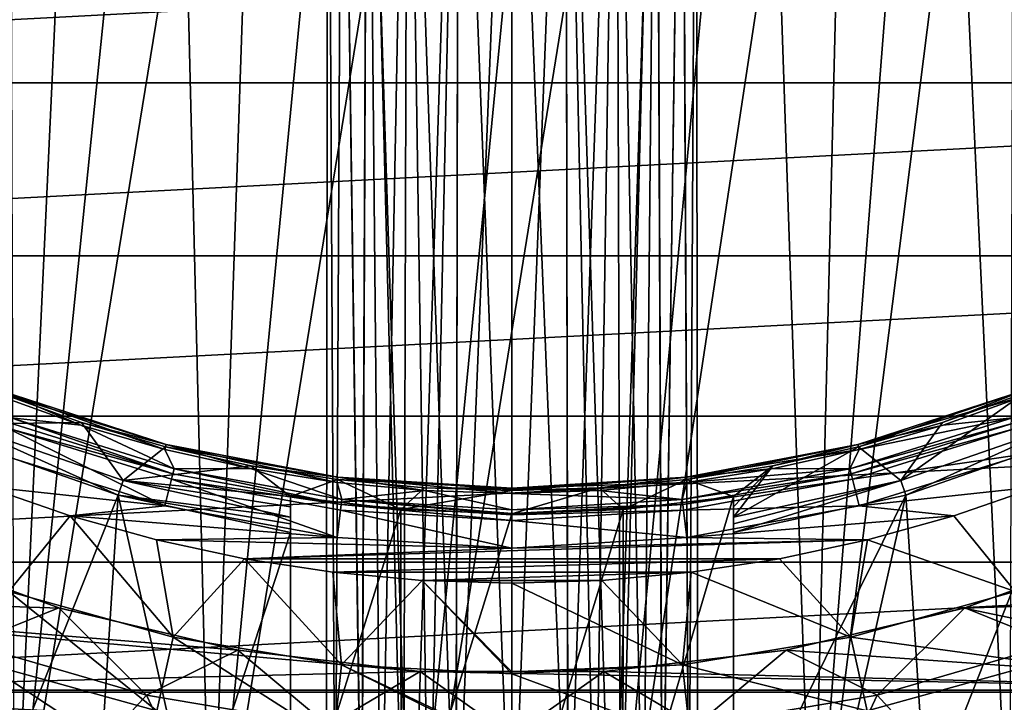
# Model space of a CAD drawing. Header units: millimetres. Extents: x -108 to 102, y -42 to 80.
# Tile 515 of 539: x 49 to 60, y 16 to 24. Entities that reach past the tile are written whole.
import ezdxf

# ---------------------------------------------------------------- set-up
doc = ezdxf.new("R2010")
doc.units = ezdxf.units.MM
doc.header["$LTSCALE"] = 81.481481
for name, color, linetype in [('15', 7, 'CONTINUOUS'), ('16', 7, 'CONTINUOUS'), ('2', 7, 'CONTINUOUS'), ('2692', 7, 'CONTINUOUS'), ('2693', 7, 'CONTINUOUS'), ('2694', 7, 'CONTINUOUS'), ('2695', 7, 'CONTINUOUS'), ('2696', 7, 'CONTINUOUS'), ('2697', 7, 'CONTINUOUS'), ('2698', 7, 'CONTINUOUS'), ('2699', 7, 'CONTINUOUS'), ('2700', 7, 'CONTINUOUS'), ('2701', 7, 'CONTINUOUS'), ('2702', 7, 'CONTINUOUS'), ('2703', 7, 'CONTINUOUS'), ('2704', 7, 'CONTINUOUS'), ('2705', 7, 'CONTINUOUS'), ('2706', 7, 'CONTINUOUS'), ('2707', 7, 'CONTINUOUS'), ('2708', 7, 'CONTINUOUS'), ('2709', 7, 'CONTINUOUS'), ('2711', 7, 'CONTINUOUS'), ('2712', 7, 'CONTINUOUS'), ('2713', 7, 'CONTINUOUS'), ('2714', 7, 'CONTINUOUS'), ('2715', 7, 'CONTINUOUS'), ('2716', 7, 'CONTINUOUS'), ('2773', 7, 'CONTINUOUS'), ('2778', 7, 'CONTINUOUS'), ('2781', 7, 'CONTINUOUS'), ('2782', 7, 'CONTINUOUS'), ('2783', 7, 'CONTINUOUS'), ('5', 7, 'CONTINUOUS')]:
    doc.layers.add(name, color=color, linetype=linetype)

msp = doc.modelspace()

# ---------------------------------------------------------------- linework, layer by layer
at = {"layer": '15', "color": 7, "linetype": 'CONTINUOUS', "true_color": 0x96918c}
for points in [[(56.133, 30.04, 111.73), (55.679, 29.899, 111.313), (55.981, 14.1, 111.561), (56.133, 30.04, 111.73)], [(55.679, 29.899, 114.787), (56.133, 30.04, 114.37), (55.725, 14.1, 114.756), (55.679, 29.899, 114.787)], [(55.725, 14.1, 114.756), (56.133, 30.04, 114.37), (55.98, 14.1, 114.539), (55.725, 14.1, 114.756)], [(55.98, 14.1, 114.539), (56.133, 30.04, 114.37), (56.197, 14.1, 114.287), (55.98, 14.1, 114.539)], [(56.198, 14.1, 111.814), (56.133, 30.04, 111.73), (55.981, 14.1, 111.561), (56.198, 14.1, 111.814)], [(56.133, 30.04, 111.73), (56.198, 14.1, 111.814), (56.419, 29.817, 112.198), (56.133, 30.04, 111.73)], [(56.197, 14.1, 114.287), (56.133, 30.04, 114.37), (56.42, 29.817, 113.901), (56.197, 14.1, 114.287)], [(55.679, 29.899, 111.313), (55.105, 29.789, 111.04), (55.439, 14.1, 111.172), (55.679, 29.899, 111.313)], [(55.107, 29.789, 115.06), (55.679, 29.899, 114.787), (55.132, 14.1, 115.053), (55.107, 29.789, 115.06)], [(55.132, 14.1, 115.053), (55.679, 29.899, 114.787), (55.439, 14.1, 114.928), (55.132, 14.1, 115.053)], [(55.726, 14.1, 111.345), (55.679, 29.899, 111.313), (55.439, 14.1, 111.172), (55.726, 14.1, 111.345)], [(55.439, 14.1, 114.928), (55.679, 29.899, 114.787), (55.725, 14.1, 114.756), (55.439, 14.1, 114.928)], [(55.981, 14.1, 111.561), (55.679, 29.899, 111.313), (55.726, 14.1, 111.345), (55.981, 14.1, 111.561)], [(56.496, 14.1, 113.701), (56.197, 14.1, 114.287), (56.42, 29.817, 113.901), (56.496, 14.1, 113.701)], [(56.198, 14.1, 111.814), (56.497, 14.1, 112.399), (56.419, 29.817, 112.198), (56.198, 14.1, 111.814)], [(56.419, 29.817, 112.198), (56.497, 14.1, 112.399), (56.579, 29.724, 112.757), (56.419, 29.817, 112.198)], [(56.58, 29.724, 113.341), (56.496, 14.1, 113.701), (56.42, 29.817, 113.901), (56.58, 29.724, 113.341)], [(55.105, 29.789, 111.04), (54.5, 29.75, 110.95), (55.133, 14.1, 111.048), (55.105, 29.789, 111.04)], [(54.5, 29.75, 115.15), (55.107, 29.789, 115.06), (54.5, 14.1, 115.15), (54.5, 29.75, 115.15)], [(54.5, 14.1, 115.15), (55.107, 29.789, 115.06), (55.132, 14.1, 115.053), (54.5, 14.1, 115.15)], [(55.133, 14.1, 111.048), (54.5, 29.75, 110.95), (54.5, 14.1, 110.95), (55.133, 14.1, 111.048)], [(55.439, 14.1, 111.172), (55.105, 29.789, 111.04), (55.133, 14.1, 111.048), (55.439, 14.1, 111.172)], [(56.6, 14.1, 113.05), (56.496, 14.1, 113.701), (56.58, 29.724, 113.341), (56.6, 14.1, 113.05)], [(56.497, 14.1, 112.399), (56.6, 14.1, 113.05), (56.579, 29.724, 112.757), (56.497, 14.1, 112.399)], [(56.579, 29.724, 112.757), (56.6, 14.1, 113.05), (56.58, 29.724, 113.341), (56.579, 29.724, 112.757)]]:
    msp.add_3dface(points, dxfattribs=at)
at = {"layer": '16', "color": 7, "linetype": 'CONTINUOUS', "true_color": 0x96918c}
for points in [[(52.803, 14.1, 111.813), (52.867, 30.04, 111.73), (52.583, 29.819, 112.193), (52.803, 14.1, 111.813)], [(52.867, 30.04, 114.37), (52.802, 14.1, 114.286), (52.584, 29.82, 113.91), (52.867, 30.04, 114.37)], [(52.802, 14.1, 114.286), (52.867, 30.04, 114.37), (53.019, 14.1, 114.539), (52.802, 14.1, 114.286)], [(53.02, 14.1, 111.561), (52.867, 30.04, 111.73), (52.803, 14.1, 111.813), (53.02, 14.1, 111.561)], [(53.321, 29.899, 111.312), (52.867, 30.04, 111.73), (53.275, 14.1, 111.344), (53.321, 29.899, 111.312)], [(53.275, 14.1, 111.344), (52.867, 30.04, 111.73), (53.02, 14.1, 111.561), (53.275, 14.1, 111.344)], [(52.867, 30.04, 114.37), (53.321, 29.899, 114.788), (53.019, 14.1, 114.539), (52.867, 30.04, 114.37)], [(52.42, 29.724, 112.759), (52.504, 14.1, 112.399), (52.583, 29.819, 112.193), (52.42, 29.724, 112.759)], [(52.584, 29.82, 113.91), (52.503, 14.1, 113.701), (52.421, 29.725, 113.346), (52.584, 29.82, 113.91)], [(52.802, 14.1, 114.286), (52.503, 14.1, 113.701), (52.584, 29.82, 113.91), (52.802, 14.1, 114.286)], [(52.504, 14.1, 112.399), (52.803, 14.1, 111.813), (52.583, 29.819, 112.193), (52.504, 14.1, 112.399)], [(53.019, 14.1, 114.539), (53.321, 29.899, 114.788), (53.274, 14.1, 114.755), (53.019, 14.1, 114.539)], [(53.274, 14.1, 114.755), (53.321, 29.899, 114.788), (53.561, 14.1, 114.928), (53.274, 14.1, 114.755)], [(53.561, 14.1, 111.172), (53.321, 29.899, 111.312), (53.275, 14.1, 111.344), (53.561, 14.1, 111.172)], [(53.894, 29.789, 111.04), (53.321, 29.899, 111.312), (53.868, 14.1, 111.047), (53.894, 29.789, 111.04)], [(53.868, 14.1, 111.047), (53.321, 29.899, 111.312), (53.561, 14.1, 111.172), (53.868, 14.1, 111.047)], [(53.321, 29.899, 114.788), (53.895, 29.789, 115.06), (53.561, 14.1, 114.928), (53.321, 29.899, 114.788)], [(52.503, 14.1, 113.701), (52.4, 14.1, 113.05), (52.421, 29.725, 113.346), (52.503, 14.1, 113.701)], [(52.421, 29.725, 113.346), (52.4, 14.1, 113.05), (52.42, 29.724, 112.759), (52.421, 29.725, 113.346)], [(52.4, 14.1, 113.05), (52.504, 14.1, 112.399), (52.42, 29.724, 112.759), (52.4, 14.1, 113.05)], [(53.561, 14.1, 114.928), (53.895, 29.789, 115.06), (53.867, 14.1, 115.052), (53.561, 14.1, 114.928)], [(53.895, 29.789, 115.06), (54.5, 29.75, 115.15), (53.867, 14.1, 115.052), (53.895, 29.789, 115.06)], [(54.5, 29.75, 115.15), (54.5, 14.1, 115.15), (53.867, 14.1, 115.052), (54.5, 29.75, 115.15)], [(54.5, 14.1, 110.95), (53.894, 29.789, 111.04), (53.868, 14.1, 111.047), (54.5, 14.1, 110.95)], [(54.5, 29.75, 110.95), (53.894, 29.789, 111.04), (54.5, 14.1, 110.95), (54.5, 29.75, 110.95)]]:
    msp.add_3dface(points, dxfattribs=at)
at = {"layer": '2', "color": 7, "linetype": 'CONTINUOUS', "true_color": 0x96918c}
for points in [[(49.464, 26.741, 109.05), (48.882, 14.265, 109.05), (48.843, 27.182, 109.05), (49.464, 26.741, 109.05)], [(60.157, 27.182, 109.05), (60.118, 14.265, 109.05), (59.536, 26.741, 109.05), (60.157, 27.182, 109.05)], [(50.118, 26.354, 109.05), (48.882, 14.265, 109.05), (49.464, 26.741, 109.05), (50.118, 26.354, 109.05)], [(60.118, 14.265, 109.05), (57.897, 13.777, 109.05), (59.536, 26.741, 109.05), (60.118, 14.265, 109.05)], [(59.536, 26.741, 109.05), (57.897, 13.777, 109.05), (58.882, 26.354, 109.05), (59.536, 26.741, 109.05)], [(50.803, 26.021, 109.05), (48.882, 14.265, 109.05), (50.118, 26.354, 109.05), (50.803, 26.021, 109.05)], [(58.882, 26.354, 109.05), (57.897, 13.777, 109.05), (58.197, 26.021, 109.05), (58.882, 26.354, 109.05)], [(51.103, 13.777, 109.05), (48.882, 14.265, 109.05), (50.803, 26.021, 109.05), (51.103, 13.777, 109.05)], [(51.511, 25.746, 109.05), (51.103, 13.777, 109.05), (50.803, 26.021, 109.05), (51.511, 25.746, 109.05)], [(58.197, 26.021, 109.05), (57.897, 13.777, 109.05), (57.489, 25.746, 109.05), (58.197, 26.021, 109.05)], [(52.241, 25.53, 109.05), (51.103, 13.777, 109.05), (51.511, 25.746, 109.05), (52.241, 25.53, 109.05)], [(57.897, 13.777, 109.05), (55.637, 13.531, 109.05), (57.489, 25.746, 109.05), (57.897, 13.777, 109.05)], [(57.489, 25.746, 109.05), (55.637, 13.531, 109.05), (56.759, 25.53, 109.05), (57.489, 25.746, 109.05)], [(52.985, 25.375, 109.05), (51.103, 13.777, 109.05), (52.241, 25.53, 109.05), (52.985, 25.375, 109.05)], [(56.759, 25.53, 109.05), (55.637, 13.531, 109.05), (56.015, 25.375, 109.05), (56.759, 25.53, 109.05)], [(53.363, 13.531, 109.05), (51.103, 13.777, 109.05), (52.985, 25.375, 109.05), (53.363, 13.531, 109.05)], [(53.74, 25.281, 109.05), (53.363, 13.531, 109.05), (52.985, 25.375, 109.05), (53.74, 25.281, 109.05)], [(56.015, 25.375, 109.05), (55.637, 13.531, 109.05), (55.26, 25.281, 109.05), (56.015, 25.375, 109.05)], [(55.637, 13.531, 109.05), (53.363, 13.531, 109.05), (55.26, 25.281, 109.05), (55.637, 13.531, 109.05)], [(55.26, 25.281, 109.05), (53.363, 13.531, 109.05), (54.5, 25.25, 109.05), (55.26, 25.281, 109.05)], [(54.5, 25.25, 109.05), (53.363, 13.531, 109.05), (53.74, 25.281, 109.05), (54.5, 25.25, 109.05)]]:
    msp.add_3dface(points, dxfattribs=at)
at = {"layer": '2692', "color": 7, "linetype": 'CONTINUOUS'}
for points in [[(60.447, 18.82, 106.55), (59.489, 18.489, 106.55), (60.182, 17.636, 104.743), (60.447, 18.82, 106.55)], [(59.489, 18.489, 106.55), (58.514, 18.217, 106.55), (60.182, 17.636, 104.743), (59.489, 18.489, 106.55)], [(58.514, 18.217, 106.55), (57.522, 18.004, 106.55), (58.326, 17.12, 104.743), (58.514, 18.217, 106.55)], [(60.182, 17.636, 104.743), (58.514, 18.217, 106.55), (58.326, 17.12, 104.743), (60.182, 17.636, 104.743)], [(57.522, 18.004, 106.55), (56.523, 17.852, 106.55), (58.326, 17.12, 104.743), (57.522, 18.004, 106.55)], [(56.523, 17.852, 106.55), (55.516, 17.76, 106.55), (56.424, 16.808, 104.743), (56.523, 17.852, 106.55)], [(58.326, 17.12, 104.743), (56.523, 17.852, 106.55), (56.424, 16.808, 104.743), (58.326, 17.12, 104.743)], [(55.516, 17.76, 106.55), (54.5, 17.729, 106.55), (56.424, 16.808, 104.743), (55.516, 17.76, 106.55)], [(56.424, 16.808, 104.743), (54.5, 17.729, 106.55), (54.5, 16.727, 104.788), (56.424, 16.808, 104.743)], [(60.182, 17.636, 104.743), (58.326, 17.12, 104.743), (60.455, 16.827, 102.839), (60.182, 17.636, 104.743)], [(58.326, 17.12, 104.743), (56.424, 16.808, 104.743), (58.509, 16.287, 102.839), (58.326, 17.12, 104.743)], [(60.455, 16.827, 102.839), (58.326, 17.12, 104.743), (58.509, 16.287, 102.839), (60.455, 16.827, 102.839)], [(54.5, 16.704, 104.743), (56.424, 16.808, 104.743), (54.5, 16.727, 104.788), (54.5, 16.704, 104.743)], [(56.424, 16.808, 104.743), (54.5, 16.704, 104.743), (56.516, 15.96, 102.839), (56.424, 16.808, 104.743)], [(58.509, 16.287, 102.839), (56.424, 16.808, 104.743), (56.516, 15.96, 102.839), (58.509, 16.287, 102.839)], [(60.455, 16.827, 102.839), (58.509, 16.287, 102.839), (60.668, 16.193, 100.863), (60.455, 16.827, 102.839)], [(56.516, 15.96, 102.839), (54.5, 16.704, 104.743), (54.5, 15.891, 102.941), (56.516, 15.96, 102.839)]]:
    msp.add_3dface(points, dxfattribs=at)
at = {"layer": '2693', "color": 7, "linetype": 'CONTINUOUS'}
for points in [[(49.511, 18.489, 106.55), (48.553, 18.82, 106.55), (48.818, 17.636, 104.743), (49.511, 18.489, 106.55)], [(50.674, 17.12, 104.743), (49.511, 18.489, 106.55), (48.818, 17.636, 104.743), (50.674, 17.12, 104.743)], [(50.486, 18.217, 106.55), (49.511, 18.489, 106.55), (50.674, 17.12, 104.743), (50.486, 18.217, 106.55)], [(51.478, 18.004, 106.55), (50.486, 18.217, 106.55), (50.674, 17.12, 104.743), (51.478, 18.004, 106.55)], [(52.576, 16.808, 104.743), (51.478, 18.004, 106.55), (50.674, 17.12, 104.743), (52.576, 16.808, 104.743)], [(52.477, 17.852, 106.55), (51.478, 18.004, 106.55), (52.576, 16.808, 104.743), (52.477, 17.852, 106.55)], [(53.484, 17.76, 106.55), (52.477, 17.852, 106.55), (52.576, 16.808, 104.743), (53.484, 17.76, 106.55)], [(54.5, 16.704, 104.743), (53.484, 17.76, 106.55), (52.576, 16.808, 104.743), (54.5, 16.704, 104.743)], [(54.5, 16.727, 104.788), (54.5, 17.729, 106.55), (53.484, 17.76, 106.55), (54.5, 16.727, 104.788)], [(54.5, 16.704, 104.743), (54.5, 16.727, 104.788), (53.484, 17.76, 106.55), (54.5, 16.704, 104.743)], [(50.491, 16.287, 102.839), (48.818, 17.636, 104.743), (48.545, 16.827, 102.839), (50.491, 16.287, 102.839)], [(50.674, 17.12, 104.743), (48.818, 17.636, 104.743), (50.491, 16.287, 102.839), (50.674, 17.12, 104.743)], [(52.484, 15.96, 102.839), (50.674, 17.12, 104.743), (50.491, 16.287, 102.839), (52.484, 15.96, 102.839)], [(52.576, 16.808, 104.743), (50.674, 17.12, 104.743), (52.484, 15.96, 102.839), (52.576, 16.808, 104.743)], [(50.347, 15.633, 100.863), (48.545, 16.827, 102.839), (48.332, 16.193, 100.863), (50.347, 15.633, 100.863)], [(50.491, 16.287, 102.839), (48.545, 16.827, 102.839), (50.347, 15.633, 100.863), (50.491, 16.287, 102.839)], [(54.5, 15.851, 102.839), (52.576, 16.808, 104.743), (52.484, 15.96, 102.839), (54.5, 15.851, 102.839)], [(54.5, 15.891, 102.941), (54.5, 16.704, 104.743), (52.576, 16.808, 104.743), (54.5, 15.891, 102.941)], [(54.5, 15.851, 102.839), (54.5, 15.891, 102.941), (52.576, 16.808, 104.743), (54.5, 15.851, 102.839)]]:
    msp.add_3dface(points, dxfattribs=at)
at = {"layer": '2694', "color": 7, "linetype": 'CONTINUOUS'}
for points in [[(48.168, 19.38, 96.55), (50.054, 18.721, 96.55), (48.755, 15.466, 96.55), (48.168, 19.38, 96.55)], [(58.946, 18.721, 96.55), (60.832, 19.38, 96.55), (59.177, 15.175, 96.55), (58.946, 18.721, 96.55)], [(59.177, 15.175, 96.55), (60.832, 19.38, 96.55), (60.245, 15.466, 96.55), (59.177, 15.175, 96.55)], [(48.755, 15.466, 96.55), (50.054, 18.721, 96.55), (49.823, 15.175, 96.55), (48.755, 15.466, 96.55)], [(49.823, 15.175, 96.55), (50.054, 18.721, 96.55), (50.904, 14.945, 96.55), (49.823, 15.175, 96.55)], [(50.054, 18.721, 96.55), (52, 18.299, 96.55), (50.904, 14.945, 96.55), (50.054, 18.721, 96.55)], [(57, 18.299, 96.55), (58.946, 18.721, 96.55), (57, 14.775, 96.55), (57, 18.299, 96.55)], [(57, 14.775, 96.55), (58.946, 18.721, 96.55), (58.096, 14.945, 96.55), (57, 14.775, 96.55)], [(58.096, 14.945, 96.55), (58.946, 18.721, 96.55), (59.177, 15.175, 96.55), (58.096, 14.945, 96.55)], [(52, 18.299, 96.55), (52, 14.775, 96.55), (50.904, 14.945, 96.55), (52, 18.299, 96.55)]]:
    msp.add_3dface(points, dxfattribs=at)
at = {"layer": '2695', "color": 7, "linetype": 'CONTINUOUS'}
for points in [[(52, 14.602, 97.05), (52, 18.708, 97.05), (53.246, 18.561, 97.05), (52, 14.602, 97.05)], [(57, 14.602, 97.05), (55.753, 14.485, 97.05), (57, 18.708, 97.05), (57, 14.602, 97.05)], [(55.753, 14.485, 97.05), (55.754, 18.561, 97.05), (57, 18.708, 97.05), (55.753, 14.485, 97.05)], [(53.247, 14.485, 97.05), (52, 14.602, 97.05), (53.246, 18.561, 97.05), (53.247, 14.485, 97.05)], [(54.5, 18.511, 97.05), (53.247, 14.485, 97.05), (53.246, 18.561, 97.05), (54.5, 18.511, 97.05)], [(54.5, 18.511, 97.05), (54.5, 14.446, 97.05), (53.247, 14.485, 97.05), (54.5, 18.511, 97.05)], [(55.753, 14.485, 97.05), (54.5, 14.446, 97.05), (55.754, 18.561, 97.05), (55.753, 14.485, 97.05)], [(54.5, 14.446, 97.05), (54.5, 18.511, 97.05), (55.754, 18.561, 97.05), (54.5, 14.446, 97.05)]]:
    msp.add_3dface(points, dxfattribs=at)
at = {"layer": '2696', "color": 7, "linetype": 'CONTINUOUS'}
for points in [[(52, 14.602, 97.05), (52, 18.591, 96.85), (52, 18.708, 97.05), (52, 14.602, 97.05)], [(52, 14.602, 97.05), (52, 18.474, 96.65), (52, 18.591, 96.85), (52, 14.602, 97.05)], [(52, 18.474, 96.65), (52, 14.602, 97.05), (52, 18.4, 96.577), (52, 18.474, 96.65)], [(52, 14.602, 97.05), (52, 18.299, 96.55), (52, 18.4, 96.577), (52, 14.602, 97.05)], [(52, 14.775, 96.55), (52, 18.299, 96.55), (52, 14.602, 97.05), (52, 14.775, 96.55)]]:
    msp.add_3dface(points, dxfattribs=at)
at = {"layer": '2697', "color": 7, "linetype": 'CONTINUOUS'}
for points in [[(57, 14.602, 97.05), (57, 18.708, 97.05), (57, 14.627, 96.615), (57, 14.602, 97.05)], [(57, 18.299, 96.55), (57, 14.775, 96.55), (57, 18.708, 97.05), (57, 18.299, 96.55)], [(57, 18.299, 96.55), (57, 18.708, 97.05), (57, 18.4, 96.577), (57, 18.299, 96.55)], [(57, 18.708, 97.05), (57, 14.775, 96.55), (57, 14.627, 96.615), (57, 18.708, 97.05)], [(57, 18.708, 97.05), (57, 18.591, 96.85), (57, 18.4, 96.577), (57, 18.708, 97.05)], [(57, 18.591, 96.85), (57, 18.474, 96.65), (57, 18.4, 96.577), (57, 18.591, 96.85)]]:
    msp.add_3dface(points, dxfattribs=at)
at = {"layer": '2698', "color": 7, "linetype": 'CONTINUOUS'}
for points in [[(60.301, 19.848, 102.309), (59.37, 19.513, 102.309), (60.153, 19.593, 102.493), (60.301, 19.848, 102.309)], [(60.153, 19.593, 102.493), (58.419, 19.236, 102.309), (58.315, 19.02, 102.493), (60.153, 19.593, 102.493)], [(59.37, 19.513, 102.309), (58.419, 19.236, 102.309), (60.153, 19.593, 102.493), (59.37, 19.513, 102.309)], [(58.419, 19.236, 102.309), (57.453, 19.021, 102.309), (58.315, 19.02, 102.493), (58.419, 19.236, 102.309)], [(58.315, 19.02, 102.493), (56.475, 18.866, 102.309), (56.422, 18.673, 102.493), (58.315, 19.02, 102.493)], [(57.453, 19.021, 102.309), (56.475, 18.866, 102.309), (58.315, 19.02, 102.493), (57.453, 19.021, 102.309)], [(56.475, 18.866, 102.309), (55.489, 18.773, 102.309), (56.422, 18.673, 102.493), (56.475, 18.866, 102.309)], [(55.489, 18.773, 102.309), (54.5, 18.741, 102.309), (56.422, 18.673, 102.493), (55.489, 18.773, 102.309)], [(56.422, 18.673, 102.493), (54.5, 18.741, 102.309), (54.5, 18.557, 102.493), (56.422, 18.673, 102.493)]]:
    msp.add_3dface(points, dxfattribs=at)
at = {"layer": '2699', "color": 7, "linetype": 'CONTINUOUS'}
for points in [[(48.699, 19.848, 102.309), (48.847, 19.593, 102.493), (49.63, 19.513, 102.309), (48.699, 19.848, 102.309)], [(48.847, 19.593, 102.493), (50.685, 19.02, 102.493), (49.63, 19.513, 102.309), (48.847, 19.593, 102.493)], [(49.63, 19.513, 102.309), (50.685, 19.02, 102.493), (50.581, 19.236, 102.309), (49.63, 19.513, 102.309)], [(50.581, 19.236, 102.309), (50.685, 19.02, 102.493), (51.547, 19.021, 102.309), (50.581, 19.236, 102.309)], [(50.685, 19.02, 102.493), (52.578, 18.673, 102.493), (51.547, 19.021, 102.309), (50.685, 19.02, 102.493)], [(51.547, 19.021, 102.309), (52.578, 18.673, 102.493), (52.525, 18.866, 102.309), (51.547, 19.021, 102.309)], [(52.525, 18.866, 102.309), (52.578, 18.673, 102.493), (53.511, 18.773, 102.309), (52.525, 18.866, 102.309)], [(52.578, 18.673, 102.493), (54.5, 18.557, 102.493), (53.511, 18.773, 102.309), (52.578, 18.673, 102.493)], [(54.5, 18.557, 102.493), (54.5, 18.741, 102.309), (53.511, 18.773, 102.309), (54.5, 18.557, 102.493)]]:
    msp.add_3dface(points, dxfattribs=at)
at = {"layer": '2700', "color": 7, "linetype": 'CONTINUOUS'}
for points in [[(50.671, 18.964, 102.631), (48.826, 19.538, 102.631), (48.804, 19.479, 106.25), (50.671, 18.964, 102.631)], [(50.656, 18.902, 106.25), (50.671, 18.964, 102.631), (48.804, 19.479, 106.25), (50.656, 18.902, 106.25)], [(52.571, 18.615, 102.631), (50.671, 18.964, 102.631), (50.656, 18.902, 106.25), (52.571, 18.615, 102.631)], [(52.564, 18.553, 106.25), (52.571, 18.615, 102.631), (50.656, 18.902, 106.25), (52.564, 18.553, 106.25)], [(54.5, 18.435, 106.25), (52.571, 18.615, 102.631), (52.564, 18.553, 106.25), (54.5, 18.435, 106.25)], [(54.5, 18.435, 106.25), (54.5, 18.499, 102.631), (52.571, 18.615, 102.631), (54.5, 18.435, 106.25)]]:
    msp.add_3dface(points, dxfattribs=at)
at = {"layer": '2701', "color": 7, "linetype": 'CONTINUOUS'}
for points in [[(60.174, 19.538, 102.631), (58.329, 18.964, 102.631), (60.196, 19.479, 106.25), (60.174, 19.538, 102.631)], [(60.196, 19.479, 106.25), (58.329, 18.964, 102.631), (58.344, 18.902, 106.25), (60.196, 19.479, 106.25)], [(58.329, 18.964, 102.631), (56.429, 18.615, 102.631), (58.344, 18.902, 106.25), (58.329, 18.964, 102.631)], [(58.344, 18.902, 106.25), (56.429, 18.615, 102.631), (56.436, 18.553, 106.25), (58.344, 18.902, 106.25)], [(56.429, 18.615, 102.631), (54.5, 18.499, 102.631), (56.436, 18.553, 106.25), (56.429, 18.615, 102.631)], [(54.5, 18.499, 102.631), (54.5, 18.435, 106.25), (56.436, 18.553, 106.25), (54.5, 18.499, 102.631)]]:
    msp.add_3dface(points, dxfattribs=at)
at = {"layer": '2702', "color": 7, "linetype": 'CONTINUOUS'}
for points in [[(60.153, 19.593, 102.493), (58.315, 19.02, 102.493), (60.174, 19.538, 102.631), (60.153, 19.593, 102.493)], [(58.315, 19.02, 102.493), (58.329, 18.964, 102.631), (60.174, 19.538, 102.631), (58.315, 19.02, 102.493)], [(58.315, 19.02, 102.493), (56.422, 18.673, 102.493), (58.329, 18.964, 102.631), (58.315, 19.02, 102.493)], [(56.422, 18.673, 102.493), (56.429, 18.615, 102.631), (58.329, 18.964, 102.631), (56.422, 18.673, 102.493)], [(56.422, 18.673, 102.493), (54.5, 18.557, 102.493), (56.429, 18.615, 102.631), (56.422, 18.673, 102.493)], [(56.429, 18.615, 102.631), (54.5, 18.557, 102.493), (54.5, 18.514, 102.556), (56.429, 18.615, 102.631)], [(54.5, 18.499, 102.631), (56.429, 18.615, 102.631), (54.5, 18.514, 102.556), (54.5, 18.499, 102.631)]]:
    msp.add_3dface(points, dxfattribs=at)
at = {"layer": '2703', "color": 7, "linetype": 'CONTINUOUS'}
for points in [[(48.847, 19.593, 102.493), (48.826, 19.538, 102.631), (50.671, 18.964, 102.631), (48.847, 19.593, 102.493)], [(50.685, 19.02, 102.493), (48.847, 19.593, 102.493), (50.671, 18.964, 102.631), (50.685, 19.02, 102.493)], [(50.685, 19.02, 102.493), (50.671, 18.964, 102.631), (52.571, 18.615, 102.631), (50.685, 19.02, 102.493)], [(52.578, 18.673, 102.493), (50.685, 19.02, 102.493), (52.571, 18.615, 102.631), (52.578, 18.673, 102.493)], [(54.5, 18.499, 102.631), (52.578, 18.673, 102.493), (52.571, 18.615, 102.631), (54.5, 18.499, 102.631)], [(54.5, 18.557, 102.493), (52.578, 18.673, 102.493), (54.5, 18.514, 102.556), (54.5, 18.557, 102.493)], [(52.578, 18.673, 102.493), (54.5, 18.499, 102.631), (54.5, 18.514, 102.556), (52.578, 18.673, 102.493)]]:
    msp.add_3dface(points, dxfattribs=at)
at = {"layer": '2704', "color": 7, "linetype": 'CONTINUOUS'}
for points in [[(59.36, 19.543, 97.504), (60.289, 19.878, 97.504), (58.892, 18.886, 96.65), (59.36, 19.543, 97.504)], [(58.892, 18.886, 96.65), (60.289, 19.878, 97.504), (60.722, 19.521, 96.65), (58.892, 18.886, 96.65)], [(58.411, 19.267, 97.504), (59.36, 19.543, 97.504), (58.892, 18.886, 96.65), (58.411, 19.267, 97.504)], [(57.447, 19.052, 97.504), (58.411, 19.267, 97.504), (57, 18.474, 96.65), (57.447, 19.052, 97.504)], [(57, 18.474, 96.65), (58.411, 19.267, 97.504), (58.892, 18.886, 96.65), (57, 18.474, 96.65)], [(56.471, 18.897, 97.504), (57.447, 19.052, 97.504), (57, 18.708, 97.05), (56.471, 18.897, 97.504)], [(57, 18.474, 96.65), (57, 18.591, 96.85), (57.447, 19.052, 97.504), (57, 18.474, 96.65)], [(57, 18.708, 97.05), (57.447, 19.052, 97.504), (57, 18.591, 96.85), (57, 18.708, 97.05)], [(54.5, 18.773, 97.504), (55.487, 18.804, 97.504), (54.5, 18.511, 97.05), (54.5, 18.773, 97.504)], [(54.5, 18.511, 97.05), (55.487, 18.804, 97.504), (55.754, 18.561, 97.05), (54.5, 18.511, 97.05)], [(55.487, 18.804, 97.504), (56.471, 18.897, 97.504), (55.754, 18.561, 97.05), (55.487, 18.804, 97.504)], [(55.754, 18.561, 97.05), (56.471, 18.897, 97.504), (57, 18.708, 97.05), (55.754, 18.561, 97.05)]]:
    msp.add_3dface(points, dxfattribs=at)
at = {"layer": '2705', "color": 7, "linetype": 'CONTINUOUS'}
for points in [[(48.711, 19.878, 97.504), (49.64, 19.543, 97.504), (48.278, 19.521, 96.65), (48.711, 19.878, 97.504)], [(48.278, 19.521, 96.65), (49.64, 19.543, 97.504), (50.108, 18.886, 96.65), (48.278, 19.521, 96.65)], [(49.64, 19.543, 97.504), (50.589, 19.267, 97.504), (50.108, 18.886, 96.65), (49.64, 19.543, 97.504)], [(50.589, 19.267, 97.504), (51.553, 19.052, 97.504), (50.108, 18.886, 96.65), (50.589, 19.267, 97.504)], [(51.553, 19.052, 97.504), (52, 18.708, 97.05), (50.108, 18.886, 96.65), (51.553, 19.052, 97.504)], [(52.529, 18.897, 97.504), (52, 18.708, 97.05), (51.553, 19.052, 97.504), (52.529, 18.897, 97.504)], [(52, 18.591, 96.85), (52, 18.474, 96.65), (50.108, 18.886, 96.65), (52, 18.591, 96.85)], [(52, 18.708, 97.05), (52, 18.591, 96.85), (50.108, 18.886, 96.65), (52, 18.708, 97.05)], [(53.246, 18.561, 97.05), (52, 18.708, 97.05), (52.529, 18.897, 97.504), (53.246, 18.561, 97.05)], [(53.513, 18.804, 97.504), (53.246, 18.561, 97.05), (52.529, 18.897, 97.504), (53.513, 18.804, 97.504)], [(54.5, 18.773, 97.504), (53.246, 18.561, 97.05), (53.513, 18.804, 97.504), (54.5, 18.773, 97.504)], [(54.5, 18.773, 97.504), (54.5, 18.511, 97.05), (53.246, 18.561, 97.05), (54.5, 18.773, 97.504)]]:
    msp.add_3dface(points, dxfattribs=at)
at = {"layer": '2706', "color": 7, "linetype": 'CONTINUOUS'}
for points in [[(50.054, 18.721, 96.55), (48.168, 19.38, 96.55), (48.278, 19.521, 96.65), (50.054, 18.721, 96.55)], [(50.054, 18.721, 96.55), (48.278, 19.521, 96.65), (50.108, 18.886, 96.65), (50.054, 18.721, 96.55)], [(58.946, 18.721, 96.55), (58.892, 18.886, 96.65), (60.722, 19.521, 96.65), (58.946, 18.721, 96.55)], [(60.832, 19.38, 96.55), (58.946, 18.721, 96.55), (60.722, 19.521, 96.65), (60.832, 19.38, 96.55)], [(52, 18.474, 96.65), (50.054, 18.721, 96.55), (50.108, 18.886, 96.65), (52, 18.474, 96.65)], [(58.946, 18.721, 96.55), (57, 18.299, 96.55), (58.892, 18.886, 96.65), (58.946, 18.721, 96.55)], [(58.892, 18.886, 96.65), (57, 18.299, 96.55), (57, 18.4, 96.577), (58.892, 18.886, 96.65)], [(57, 18.474, 96.65), (58.892, 18.886, 96.65), (57, 18.4, 96.577), (57, 18.474, 96.65)], [(52, 18.299, 96.55), (50.054, 18.721, 96.55), (52, 18.4, 96.577), (52, 18.299, 96.55)], [(50.054, 18.721, 96.55), (52, 18.474, 96.65), (52, 18.4, 96.577), (50.054, 18.721, 96.55)]]:
    msp.add_3dface(points, dxfattribs=at)
at = {"layer": '2707', "color": 7, "linetype": 'CONTINUOUS'}
for points in [[(48.693, 19.189, 106.55), (48.553, 18.82, 106.55), (50.581, 18.601, 106.55), (48.693, 19.189, 106.55)], [(58.419, 18.601, 106.55), (60.447, 18.82, 106.55), (60.307, 19.189, 106.55), (58.419, 18.601, 106.55)], [(48.553, 18.82, 106.55), (49.511, 18.489, 106.55), (50.581, 18.601, 106.55), (48.553, 18.82, 106.55)], [(59.489, 18.489, 106.55), (60.447, 18.82, 106.55), (58.419, 18.601, 106.55), (59.489, 18.489, 106.55)], [(50.581, 18.601, 106.55), (49.511, 18.489, 106.55), (52.525, 18.244, 106.55), (50.581, 18.601, 106.55)], [(56.475, 18.244, 106.55), (59.489, 18.489, 106.55), (58.419, 18.601, 106.55), (56.475, 18.244, 106.55)], [(49.511, 18.489, 106.55), (50.486, 18.217, 106.55), (52.525, 18.244, 106.55), (49.511, 18.489, 106.55)], [(58.514, 18.217, 106.55), (59.489, 18.489, 106.55), (56.475, 18.244, 106.55), (58.514, 18.217, 106.55)], [(50.486, 18.217, 106.55), (54.5, 18.125, 106.55), (52.525, 18.244, 106.55), (50.486, 18.217, 106.55)], [(54.5, 18.125, 106.55), (58.514, 18.217, 106.55), (56.475, 18.244, 106.55), (54.5, 18.125, 106.55)], [(50.486, 18.217, 106.55), (51.478, 18.004, 106.55), (54.5, 18.125, 106.55), (50.486, 18.217, 106.55)], [(57.522, 18.004, 106.55), (58.514, 18.217, 106.55), (51.478, 18.004, 106.55), (57.522, 18.004, 106.55)], [(51.478, 18.004, 106.55), (58.514, 18.217, 106.55), (54.5, 18.125, 106.55), (51.478, 18.004, 106.55)], [(57.522, 18.004, 106.55), (51.478, 18.004, 106.55), (52.477, 17.852, 106.55), (57.522, 18.004, 106.55)], [(56.523, 17.852, 106.55), (57.522, 18.004, 106.55), (52.477, 17.852, 106.55), (56.523, 17.852, 106.55)], [(56.523, 17.852, 106.55), (52.477, 17.852, 106.55), (53.484, 17.76, 106.55), (56.523, 17.852, 106.55)], [(55.516, 17.76, 106.55), (56.523, 17.852, 106.55), (53.484, 17.76, 106.55), (55.516, 17.76, 106.55)], [(54.5, 17.729, 106.55), (55.516, 17.76, 106.55), (53.484, 17.76, 106.55), (54.5, 17.729, 106.55)]]:
    msp.add_3dface(points, dxfattribs=at)
at = {"layer": '2708', "color": 7, "linetype": 'CONTINUOUS'}
for points in [[(48.804, 19.479, 106.25), (48.693, 19.189, 106.55), (50.581, 18.601, 106.55), (48.804, 19.479, 106.25)], [(50.656, 18.902, 106.25), (48.804, 19.479, 106.25), (50.581, 18.601, 106.55), (50.656, 18.902, 106.25)], [(50.656, 18.902, 106.25), (50.581, 18.601, 106.55), (52.525, 18.244, 106.55), (50.656, 18.902, 106.25)], [(52.564, 18.553, 106.25), (50.656, 18.902, 106.25), (52.525, 18.244, 106.55), (52.564, 18.553, 106.25)], [(54.5, 18.125, 106.55), (52.564, 18.553, 106.25), (52.525, 18.244, 106.55), (54.5, 18.125, 106.55)], [(54.5, 18.435, 106.25), (52.564, 18.553, 106.25), (54.5, 18.125, 106.55), (54.5, 18.435, 106.25)]]:
    msp.add_3dface(points, dxfattribs=at)
at = {"layer": '2709', "color": 7, "linetype": 'CONTINUOUS'}
for points in [[(60.196, 19.479, 106.25), (58.344, 18.902, 106.25), (60.307, 19.189, 106.55), (60.196, 19.479, 106.25)], [(58.344, 18.902, 106.25), (58.419, 18.601, 106.55), (60.307, 19.189, 106.55), (58.344, 18.902, 106.25)], [(58.344, 18.902, 106.25), (56.436, 18.553, 106.25), (58.419, 18.601, 106.55), (58.344, 18.902, 106.25)], [(56.436, 18.553, 106.25), (56.475, 18.244, 106.55), (58.419, 18.601, 106.55), (56.436, 18.553, 106.25)], [(56.436, 18.553, 106.25), (54.5, 18.435, 106.25), (56.475, 18.244, 106.55), (56.436, 18.553, 106.25)], [(54.5, 18.435, 106.25), (54.5, 18.125, 106.55), (56.475, 18.244, 106.55), (54.5, 18.435, 106.25)]]:
    msp.add_3dface(points, dxfattribs=at)
at = {"layer": '2711', "color": 7, "linetype": 'CONTINUOUS'}
for points in [[(58.404, 19.293, 102.167), (60.28, 19.903, 102.167), (58.404, 19.293, 97.604), (58.404, 19.293, 102.167)], [(58.404, 19.293, 97.604), (60.28, 19.903, 102.167), (60.28, 19.903, 97.604), (58.404, 19.293, 97.604)], [(56.468, 18.924, 102.167), (58.404, 19.293, 102.167), (56.468, 18.924, 97.604), (56.468, 18.924, 102.167)], [(56.468, 18.924, 97.604), (58.404, 19.293, 102.167), (58.404, 19.293, 97.604), (56.468, 18.924, 97.604)], [(54.5, 18.8, 102.167), (56.468, 18.924, 102.167), (54.5, 18.8, 97.604), (54.5, 18.8, 102.167)], [(54.5, 18.8, 97.604), (56.468, 18.924, 102.167), (56.468, 18.924, 97.604), (54.5, 18.8, 97.604)]]:
    msp.add_3dface(points, dxfattribs=at)
at = {"layer": '2712', "color": 7, "linetype": 'CONTINUOUS'}
for points in [[(48.72, 19.903, 102.167), (50.596, 19.293, 102.167), (48.72, 19.903, 97.604), (48.72, 19.903, 102.167)], [(48.72, 19.903, 97.604), (50.596, 19.293, 102.167), (50.596, 19.293, 97.604), (48.72, 19.903, 97.604)], [(50.596, 19.293, 102.167), (52.532, 18.924, 102.167), (50.596, 19.293, 97.604), (50.596, 19.293, 102.167)], [(50.596, 19.293, 97.604), (52.532, 18.924, 102.167), (52.532, 18.924, 97.604), (50.596, 19.293, 97.604)], [(54.5, 18.8, 102.167), (54.5, 18.8, 97.604), (52.532, 18.924, 97.604), (54.5, 18.8, 102.167)], [(52.532, 18.924, 102.167), (54.5, 18.8, 102.167), (52.532, 18.924, 97.604), (52.532, 18.924, 102.167)]]:
    msp.add_3dface(points, dxfattribs=at)
at = {"layer": '2713', "color": 7, "linetype": 'CONTINUOUS'}
for points in [[(58.411, 19.267, 97.504), (58.404, 19.293, 97.604), (60.28, 19.903, 97.604), (58.411, 19.267, 97.504)], [(59.36, 19.543, 97.504), (58.411, 19.267, 97.504), (60.28, 19.903, 97.604), (59.36, 19.543, 97.504)], [(60.289, 19.878, 97.504), (59.36, 19.543, 97.504), (60.28, 19.903, 97.604), (60.289, 19.878, 97.504)], [(56.471, 18.897, 97.504), (56.468, 18.924, 97.604), (58.404, 19.293, 97.604), (56.471, 18.897, 97.504)], [(57.447, 19.052, 97.504), (56.471, 18.897, 97.504), (58.404, 19.293, 97.604), (57.447, 19.052, 97.504)], [(58.411, 19.267, 97.504), (57.447, 19.052, 97.504), (58.404, 19.293, 97.604), (58.411, 19.267, 97.504)], [(55.487, 18.804, 97.504), (54.5, 18.773, 97.504), (56.468, 18.924, 97.604), (55.487, 18.804, 97.504)], [(56.468, 18.924, 97.604), (54.5, 18.773, 97.504), (54.5, 18.793, 97.552), (56.468, 18.924, 97.604)], [(54.5, 18.8, 97.604), (56.468, 18.924, 97.604), (54.5, 18.793, 97.552), (54.5, 18.8, 97.604)], [(56.471, 18.897, 97.504), (55.487, 18.804, 97.504), (56.468, 18.924, 97.604), (56.471, 18.897, 97.504)]]:
    msp.add_3dface(points, dxfattribs=at)
at = {"layer": '2714', "color": 7, "linetype": 'CONTINUOUS'}
for points in [[(48.711, 19.878, 97.504), (48.72, 19.903, 97.604), (50.596, 19.293, 97.604), (48.711, 19.878, 97.504)], [(49.64, 19.543, 97.504), (48.711, 19.878, 97.504), (50.596, 19.293, 97.604), (49.64, 19.543, 97.504)], [(50.589, 19.267, 97.504), (49.64, 19.543, 97.504), (50.596, 19.293, 97.604), (50.589, 19.267, 97.504)], [(50.589, 19.267, 97.504), (50.596, 19.293, 97.604), (52.532, 18.924, 97.604), (50.589, 19.267, 97.504)], [(51.553, 19.052, 97.504), (50.589, 19.267, 97.504), (52.532, 18.924, 97.604), (51.553, 19.052, 97.504)], [(52.529, 18.897, 97.504), (51.553, 19.052, 97.504), (52.532, 18.924, 97.604), (52.529, 18.897, 97.504)], [(54.5, 18.8, 97.604), (52.529, 18.897, 97.504), (52.532, 18.924, 97.604), (54.5, 18.8, 97.604)], [(54.5, 18.8, 97.604), (53.513, 18.804, 97.504), (52.529, 18.897, 97.504), (54.5, 18.8, 97.604)], [(54.5, 18.773, 97.504), (53.513, 18.804, 97.504), (54.5, 18.793, 97.552), (54.5, 18.773, 97.504)], [(53.513, 18.804, 97.504), (54.5, 18.8, 97.604), (54.5, 18.793, 97.552), (53.513, 18.804, 97.504)]]:
    msp.add_3dface(points, dxfattribs=at)
at = {"layer": '2715', "color": 7, "linetype": 'CONTINUOUS'}
for points in [[(60.28, 19.903, 102.167), (58.404, 19.293, 102.167), (60.301, 19.848, 102.309), (60.28, 19.903, 102.167)], [(58.404, 19.293, 102.167), (59.37, 19.513, 102.309), (60.301, 19.848, 102.309), (58.404, 19.293, 102.167)], [(58.404, 19.293, 102.167), (58.419, 19.236, 102.309), (59.37, 19.513, 102.309), (58.404, 19.293, 102.167)], [(58.404, 19.293, 102.167), (56.468, 18.924, 102.167), (58.419, 19.236, 102.309), (58.404, 19.293, 102.167)], [(56.468, 18.924, 102.167), (57.453, 19.021, 102.309), (58.419, 19.236, 102.309), (56.468, 18.924, 102.167)], [(56.468, 18.924, 102.167), (56.475, 18.866, 102.309), (57.453, 19.021, 102.309), (56.468, 18.924, 102.167)], [(56.468, 18.924, 102.167), (54.5, 18.8, 102.167), (56.475, 18.866, 102.309), (56.468, 18.924, 102.167)], [(54.5, 18.8, 102.167), (55.489, 18.773, 102.309), (56.475, 18.866, 102.309), (54.5, 18.8, 102.167)], [(55.489, 18.773, 102.309), (54.5, 18.8, 102.167), (54.5, 18.785, 102.244), (55.489, 18.773, 102.309)], [(54.5, 18.741, 102.309), (55.489, 18.773, 102.309), (54.5, 18.785, 102.244), (54.5, 18.741, 102.309)]]:
    msp.add_3dface(points, dxfattribs=at)
at = {"layer": '2716', "color": 7, "linetype": 'CONTINUOUS'}
for points in [[(48.72, 19.903, 102.167), (48.699, 19.848, 102.309), (49.63, 19.513, 102.309), (48.72, 19.903, 102.167)], [(50.596, 19.293, 102.167), (48.72, 19.903, 102.167), (50.581, 19.236, 102.309), (50.596, 19.293, 102.167)], [(48.72, 19.903, 102.167), (49.63, 19.513, 102.309), (50.581, 19.236, 102.309), (48.72, 19.903, 102.167)], [(50.596, 19.293, 102.167), (50.581, 19.236, 102.309), (51.547, 19.021, 102.309), (50.596, 19.293, 102.167)], [(52.532, 18.924, 102.167), (50.596, 19.293, 102.167), (52.525, 18.866, 102.309), (52.532, 18.924, 102.167)], [(50.596, 19.293, 102.167), (51.547, 19.021, 102.309), (52.525, 18.866, 102.309), (50.596, 19.293, 102.167)], [(52.532, 18.924, 102.167), (52.525, 18.866, 102.309), (53.511, 18.773, 102.309), (52.532, 18.924, 102.167)], [(54.5, 18.8, 102.167), (52.532, 18.924, 102.167), (54.5, 18.785, 102.244), (54.5, 18.8, 102.167)], [(54.5, 18.741, 102.309), (52.532, 18.924, 102.167), (53.511, 18.773, 102.309), (54.5, 18.741, 102.309)], [(52.532, 18.924, 102.167), (54.5, 18.741, 102.309), (54.5, 18.785, 102.244), (52.532, 18.924, 102.167)]]:
    msp.add_3dface(points, dxfattribs=at)
at = {"layer": '2773', "color": 7, "linetype": 'CONTINUOUS'}
for points in [[(47.043, 15.781, 96.55), (49.11, 15.084, 96.55), (48.375, 17.043, 96.55), (47.043, 15.781, 96.55)], [(48.375, 17.043, 96.55), (49.11, 15.084, 96.55), (50.375, 16.466, 96.55), (48.375, 17.043, 96.55)], [(58.624, 16.465, 96.55), (59.89, 15.084, 96.55), (60.623, 17.043, 96.55), (58.624, 16.465, 96.55)], [(59.89, 15.084, 96.55), (61.957, 15.781, 96.55), (60.623, 17.043, 96.55), (59.89, 15.084, 96.55)], [(49.11, 15.084, 96.55), (51.242, 14.615, 96.55), (50.375, 16.466, 96.55), (49.11, 15.084, 96.55)], [(50.375, 16.466, 96.55), (51.242, 14.615, 96.55), (52.425, 16.117, 96.55), (50.375, 16.466, 96.55)], [(56.573, 16.117, 96.55), (57.758, 14.615, 96.55), (58.624, 16.465, 96.55), (56.573, 16.117, 96.55)], [(57.758, 14.615, 96.55), (59.89, 15.084, 96.55), (58.624, 16.465, 96.55), (57.758, 14.615, 96.55)]]:
    msp.add_3dface(points, dxfattribs=at)
at = {"layer": '2778', "color": 7, "linetype": 'CONTINUOUS'}
for points in [[(49.384, 17.451, 95.85), (47.451, 18.155, 80.05), (47.434, 18.163, 95.85), (49.384, 17.451, 95.85)], [(49.395, 17.448, 80.05), (47.451, 18.155, 80.05), (49.384, 17.451, 95.85), (49.395, 17.448, 80.05)], [(61.549, 18.155, 80.05), (59.605, 17.448, 80.05), (59.614, 17.451, 95.85), (61.549, 18.155, 80.05)], [(61.565, 18.162, 95.85), (61.549, 18.155, 80.05), (59.614, 17.451, 95.85), (61.565, 18.162, 95.85)], [(51.403, 16.972, 95.85), (49.395, 17.448, 80.05), (49.384, 17.451, 95.85), (51.403, 16.972, 95.85)], [(51.408, 16.971, 80.05), (49.395, 17.448, 80.05), (51.403, 16.972, 95.85), (51.408, 16.971, 80.05)], [(59.605, 17.448, 80.05), (57.592, 16.971, 80.05), (57.596, 16.971, 95.85), (59.605, 17.448, 80.05)], [(59.614, 17.451, 95.85), (59.605, 17.448, 80.05), (57.596, 16.971, 95.85), (59.614, 17.451, 95.85)], [(53.462, 16.73, 95.85), (51.408, 16.971, 80.05), (51.403, 16.972, 95.85), (53.462, 16.73, 95.85)], [(53.464, 16.73, 80.05), (51.408, 16.971, 80.05), (53.462, 16.73, 95.85), (53.464, 16.73, 80.05)], [(57.592, 16.971, 80.05), (55.536, 16.73, 80.05), (55.536, 16.73, 95.85), (57.592, 16.971, 80.05)], [(57.596, 16.971, 95.85), (57.592, 16.971, 80.05), (55.536, 16.73, 95.85), (57.596, 16.971, 95.85)], [(55.536, 16.73, 95.85), (53.464, 16.73, 80.05), (53.462, 16.73, 95.85), (55.536, 16.73, 95.85)], [(55.536, 16.73, 80.05), (53.464, 16.73, 80.05), (55.536, 16.73, 95.85), (55.536, 16.73, 80.05)]]:
    msp.add_3dface(points, dxfattribs=at)
at = {"layer": '2781', "color": 7, "linetype": 'CONTINUOUS'}
for points in [[(48.375, 17.043, 96.55), (49.384, 17.451, 95.85), (47.434, 18.163, 95.85), (48.375, 17.043, 96.55)], [(60.623, 17.043, 96.55), (61.565, 18.162, 95.85), (59.614, 17.451, 95.85), (60.623, 17.043, 96.55)], [(48.375, 17.043, 96.55), (50.375, 16.466, 96.55), (49.384, 17.451, 95.85), (48.375, 17.043, 96.55)], [(50.375, 16.466, 96.55), (51.403, 16.972, 95.85), (49.384, 17.451, 95.85), (50.375, 16.466, 96.55)], [(58.624, 16.465, 96.55), (59.614, 17.451, 95.85), (57.596, 16.971, 95.85), (58.624, 16.465, 96.55)], [(58.624, 16.465, 96.55), (60.623, 17.043, 96.55), (59.614, 17.451, 95.85), (58.624, 16.465, 96.55)], [(50.375, 16.466, 96.55), (52.425, 16.117, 96.55), (51.403, 16.972, 95.85), (50.375, 16.466, 96.55)], [(52.425, 16.117, 96.55), (53.462, 16.73, 95.85), (51.403, 16.972, 95.85), (52.425, 16.117, 96.55)], [(56.573, 16.117, 96.55), (57.596, 16.971, 95.85), (55.536, 16.73, 95.85), (56.573, 16.117, 96.55)], [(56.573, 16.117, 96.55), (58.624, 16.465, 96.55), (57.596, 16.971, 95.85), (56.573, 16.117, 96.55)], [(52.425, 16.117, 96.55), (54.499, 16, 96.55), (53.462, 16.73, 95.85), (52.425, 16.117, 96.55)], [(54.499, 16, 96.55), (55.536, 16.73, 95.85), (53.462, 16.73, 95.85), (54.499, 16, 96.55)], [(54.499, 16, 96.55), (56.573, 16.117, 96.55), (55.536, 16.73, 95.85), (54.499, 16, 96.55)]]:
    msp.add_3dface(points, dxfattribs=at)
at = {"layer": '2782', "color": 7, "linetype": 'CONTINUOUS'}
for points in [[(47.451, 18.155, 80.05), (49.395, 17.448, 80.05), (43.08, 17.657, 80.05), (47.451, 18.155, 80.05)], [(59.605, 17.448, 80.05), (61.549, 18.155, 80.05), (65.92, 17.657, 80.05), (59.605, 17.448, 80.05)], [(49.395, 17.448, 80.05), (51.408, 16.971, 80.05), (43.08, 17.657, 80.05), (49.395, 17.448, 80.05)], [(51.408, 16.971, 80.05), (53.464, 16.73, 80.05), (43.08, 17.657, 80.05), (51.408, 16.971, 80.05)], [(53.464, 16.73, 80.05), (44.967, 16.521, 80.05), (43.08, 17.657, 80.05), (53.464, 16.73, 80.05)], [(59.605, 17.448, 80.05), (65.92, 17.657, 80.05), (64.033, 16.521, 80.05), (59.605, 17.448, 80.05)], [(57.592, 16.971, 80.05), (59.605, 17.448, 80.05), (64.033, 16.521, 80.05), (57.592, 16.971, 80.05)], [(55.536, 16.73, 80.05), (57.592, 16.971, 80.05), (64.033, 16.521, 80.05), (55.536, 16.73, 80.05)], [(53.464, 16.73, 80.05), (64.033, 16.521, 80.05), (44.967, 16.521, 80.05), (53.464, 16.73, 80.05)], [(53.464, 16.73, 80.05), (55.536, 16.73, 80.05), (64.033, 16.521, 80.05), (53.464, 16.73, 80.05)], [(64.033, 16.521, 80.05), (62.032, 15.595, 80.05), (44.967, 16.521, 80.05), (64.033, 16.521, 80.05)], [(62.032, 15.595, 80.05), (46.968, 15.595, 80.05), (44.967, 16.521, 80.05), (62.032, 15.595, 80.05)]]:
    msp.add_3dface(points, dxfattribs=at)
at = {"layer": '2783', "color": 7, "linetype": 'CONTINUOUS', "true_color": 0x96918c}
for points in [[(-58.53, 35.147, 82.05), (-58.53, 33.853, 82.05), (87.5, -10.5, 82.05), (-58.53, 35.147, 82.05)], [(43.801, 16.721, 82.05), (-58.53, 35.147, 82.05), (87.5, -10.5, 82.05), (43.801, 16.721, 82.05)], [(-58.53, 33.853, 82.05), (-58.768, 32.583, 82.05), (87.5, -10.5, 82.05), (-58.53, 33.853, 82.05)], [(-58.768, 32.583, 82.05), (-59.234, 31.381, 82.05), (87.5, -10.5, 82.05), (-58.768, 32.583, 82.05)], [(-59.234, 31.381, 82.05), (-59.913, 30.283, 82.05), (87.5, -10.5, 82.05), (-59.234, 31.381, 82.05)], [(-59.913, 30.283, 82.05), (-60.785, 29.326, 82.05), (87.5, -10.5, 82.05), (-59.913, 30.283, 82.05)], [(-60.785, 29.326, 82.05), (-61.816, 28.548, 82.05), (87.5, -10.5, 82.05), (-60.785, 29.326, 82.05)], [(-61.816, 28.548, 82.05), (-62.971, 27.973, 82.05), (87.5, -10.5, 82.05), (-61.816, 28.548, 82.05)], [(-62.971, 27.973, 82.05), (-64.21, 27.62, 82.05), (87.5, -10.5, 82.05), (-62.971, 27.973, 82.05)], [(87.5, -10.5, 82.05), (-66.79, 27.62, 82.05), (-92.5, -10.5, 82.05), (87.5, -10.5, 82.05)], [(-65.5, 27.5, 82.05), (-66.79, 27.62, 82.05), (87.5, -10.5, 82.05), (-65.5, 27.5, 82.05)], [(-64.21, 27.62, 82.05), (-65.5, 27.5, 82.05), (87.5, -10.5, 82.05), (-64.21, 27.62, 82.05)], [(45.789, 15.668, 82.05), (43.801, 16.721, 82.05), (87.5, -10.5, 82.05), (45.789, 15.668, 82.05)]]:
    msp.add_3dface(points, dxfattribs=at)
at = {"layer": '5', "color": 7, "linetype": 'CONTINUOUS', "true_color": 0x96918c}
for points in [[(35.231, 23.375, 127.05), (74.826, 25.45, 127.05), (34.174, 25.45, 127.05), (35.231, 23.375, 127.05)], [(73.769, 23.375, 127.05), (74.826, 25.45, 127.05), (35.231, 23.375, 127.05), (73.769, 23.375, 127.05)], [(36.499, 21.422, 127.05), (73.769, 23.375, 127.05), (35.231, 23.375, 127.05), (36.499, 21.422, 127.05)], [(72.501, 21.422, 127.05), (73.769, 23.375, 127.05), (36.499, 21.422, 127.05), (72.501, 21.422, 127.05)], [(37.965, 19.612, 127.05), (72.501, 21.422, 127.05), (36.499, 21.422, 127.05), (37.965, 19.612, 127.05)], [(71.035, 19.612, 127.05), (72.501, 21.422, 127.05), (37.965, 19.612, 127.05), (71.035, 19.612, 127.05)], [(39.611, 17.965, 127.05), (71.035, 19.612, 127.05), (37.965, 19.612, 127.05), (39.611, 17.965, 127.05)], [(69.389, 17.965, 127.05), (71.035, 19.612, 127.05), (39.611, 17.965, 127.05), (69.389, 17.965, 127.05)], [(41.421, 16.5, 127.05), (69.389, 17.965, 127.05), (39.611, 17.965, 127.05), (41.421, 16.5, 127.05)], [(67.579, 16.5, 127.05), (69.389, 17.965, 127.05), (41.421, 16.5, 127.05), (67.579, 16.5, 127.05)], [(43.375, 15.231, 127.05), (67.579, 16.5, 127.05), (41.421, 16.5, 127.05), (43.375, 15.231, 127.05)], [(65.625, 15.231, 127.05), (67.579, 16.5, 127.05), (43.375, 15.231, 127.05), (65.625, 15.231, 127.05)]]:
    msp.add_3dface(points, dxfattribs=at)

doc.saveas('drawing.dxf')
